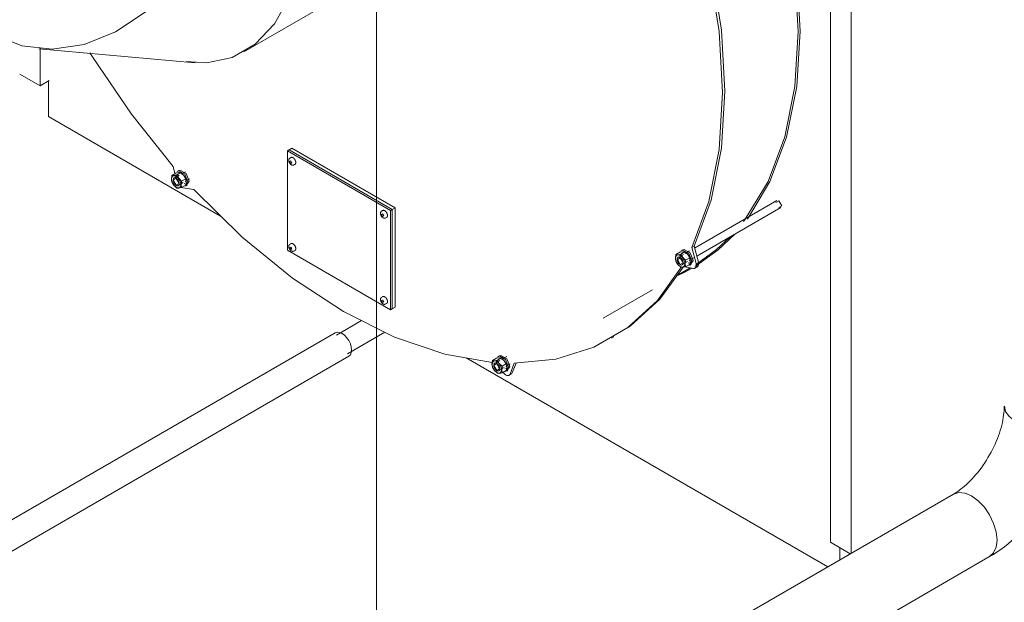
# Model space of a CAD drawing. Header units: metres. Extents: x -54598 to 1827199, y -329446 to -256744.
# Tile 297 of 474: x 198432 to 199646, y -288651 to -287933. Entities that reach past the tile are written whole.
import ezdxf

# ---------------------------------------------------------------- set-up
doc = ezdxf.new("R2010")
doc.units = ezdxf.units.M
for name, color, linetype, lineweight in [('G-ANNO-SYMB', 7, 'Continuous', 9), ('G-IMPT', 8, 'Continuous', 9), ('M-EQPM', 7, 'Continuous', 20), ('M-HVAC-DUCT', 70, 'Continuous', 20), ('P-PIPE', 7, 'Continuous', 20)]:
    doc.layers.add(name, color=color, linetype=linetype, lineweight=lineweight)

# ---------------------------------------------------------------- blocks, each defined once
blk = doc.blocks.new('PREXTHERM RSW 1250 - Гайка 12_dwg-575230-AKS11')
at = {"layer": 'G-IMPT'}
for p, q in [((-25151.7, 6577.4), (-25146.7, 6580.3)), ((-25150.5, 6570), (-25149.4, 6570.6)), ((-25145.7, 6577.9), (-25145.8, 6575.7)), ((-25145.7, 6577.9), (-25140.6, 6580.8)), ((-25134.6, 6573.3), (-25139.6, 6570.4)), ((-25134.6, 6565.2), (-25139.6, 6562.3))]:
    blk.add_line(p, q, dxfattribs=at)
for points in [[(-25151.7, 6569.3, 0), (-25152.2, 6573, 0), (-25151.7, 6577.4, 0)], [(-25146.3, 6576.2, 0), (-25148.8, 6577, 0), (-25150.9, 6576.3, 0), (-25152, 6574.2, 0), (-25152, 6571.2, 0), (-25150.9, 6567.9, 0), (-25148.9, 6564.8, 0), (-25146.3, 6562.7, 0)], [(-25151.7, 6577.4, 0), (-25149.2, 6577.3, 0), (-25145.7, 6577.9, 0)], [(-25146.3, 6565, 0), (-25147.6, 6566.1, 0), (-25148.8, 6567.5, 0), (-25149.6, 6569.2, 0), (-25150.1, 6570.9, 0), (-25150.1, 6572.4, 0), (-25149.6, 6573.6, 0), (-25148.8, 6574.2, 0), (-25147.6, 6574.3, 0), (-25146.3, 6573.9, 0)], [(-25140.6, 6580.8, 0), (-25143.1, 6580.8, 0), (-25146.7, 6580.3, 0)], [(-25146.2, 6577.8, 0), (-25146.1, 6576.6, 0), (-25146.4, 6573.6, 0)], [(-25146.3, 6576.2, 0), (-25143.8, 6574, 0), (-25141.8, 6571, 0), (-25140.6, 6567.6, 0), (-25140.6, 6564.7, 0), (-25141.8, 6562.6, 0), (-25143.8, 6561.9, 0), (-25146.3, 6562.7, 0)], [(-25146.3, 6573.9, 0), (-25145, 6572.8, 0), (-25143.9, 6571.4, 0), (-25143, 6569.7, 0), (-25142.6, 6568, 0), (-25142.6, 6566.5, 0), (-25143, 6565.3, 0), (-25143.9, 6564.7, 0), (-25145, 6564.6, 0), (-25146.3, 6565, 0)], [(-25145.7, 6577.9, 0), (-25143.2, 6573.8, 0), (-25139.6, 6570.4, 0)], [(-25134.6, 6573.3, 0), (-25137, 6577.3, 0), (-25140.6, 6580.8, 0)], [(-25139.6, 6570.4, 0), (-25140.2, 6566, 0), (-25139.6, 6562.3, 0)], [(-25134.6, 6565.2, 0), (-25134, 6569.5, 0), (-25134.6, 6573.3, 0)], [(-25145.7, 6561.8, 0), (-25149.2, 6565.2, 0), (-25151.7, 6569.3, 0)], [(-25139.6, 6562.3, 0), (-25143.2, 6561.7, 0), (-25145.7, 6561.8, 0)]]:
    blk.add_polyline3d(points, dxfattribs=at)
blk = doc.blocks.new('PREXTHERM RSW 1250 - Гайка 12_dwg-V11-AKS11')
at = {"layer": 'G-IMPT'}
for p, q in [((-24756.3, 6349.1), (-24751.2, 6352)), ((-24750.2, 6349.6), (-24745.2, 6352.5)), ((-24755.1, 6341.7), (-24754, 6342.3)), ((-24750.2, 6349.6), (-24750.3, 6347.4)), ((-24739.2, 6345), (-24744.2, 6342.1)), ((-24739.2, 6336.9), (-24744.2, 6334))]:
    blk.add_line(p, q, dxfattribs=at)
for points in [[(-24745.2, 6352.5, 0), (-24747.7, 6352.6, 0), (-24751.2, 6352, 0)], [(-24739.2, 6345, 0), (-24741.6, 6349, 0), (-24745.2, 6352.5, 0)], [(-24756.3, 6341, 0), (-24756.8, 6344.7, 0), (-24756.3, 6349.1, 0)], [(-24750.9, 6347.9, 0), (-24753.4, 6348.7, 0), (-24755.5, 6348, 0), (-24756.6, 6345.9, 0), (-24756.6, 6343, 0), (-24755.5, 6339.6, 0), (-24753.4, 6336.6, 0), (-24750.9, 6334.4, 0)], [(-24756.3, 6349.1, 0), (-24753.8, 6349, 0), (-24750.2, 6349.6, 0)], [(-24750.2, 6333.5, 0), (-24753.8, 6336.9, 0), (-24756.3, 6341, 0)], [(-24750.9, 6336.7, 0), (-24752.2, 6337.8, 0), (-24753.4, 6339.2, 0), (-24754.2, 6340.9, 0), (-24754.7, 6342.6, 0), (-24754.7, 6344.1, 0), (-24754.2, 6345.3, 0), (-24753.4, 6345.9, 0), (-24752.2, 6346.1, 0), (-24750.9, 6345.6, 0)], [(-24750.8, 6349.5, 0), (-24750.7, 6348.3, 0), (-24751, 6345.3, 0)], [(-24750.9, 6347.9, 0), (-24748.4, 6345.8, 0), (-24746.3, 6342.7, 0), (-24745.2, 6339.4, 0), (-24745.2, 6336.4, 0), (-24746.3, 6334.3, 0), (-24748.4, 6333.6, 0), (-24750.9, 6334.4, 0)], [(-24750.9, 6345.6, 0), (-24749.6, 6344.5, 0), (-24748.5, 6343.1, 0), (-24747.6, 6341.4, 0), (-24747.1, 6339.7, 0), (-24747.1, 6338.2, 0), (-24747.6, 6337, 0), (-24748.5, 6336.4, 0), (-24749.6, 6336.3, 0), (-24750.9, 6336.7, 0)], [(-24750.2, 6349.6, 0), (-24747.8, 6345.5, 0), (-24744.2, 6342.1, 0)], [(-24744.2, 6342.1, 0), (-24744.7, 6337.8, 0), (-24744.2, 6334, 0)], [(-24739.2, 6336.9, 0), (-24738.6, 6341.2, 0), (-24739.2, 6345, 0)], [(-24744.2, 6334, 0), (-24747.7, 6333.4, 0), (-24750.2, 6333.5, 0)]]:
    blk.add_polyline3d(points, dxfattribs=at)
blk = doc.blocks.new('PREXTHERM RSW 1250 - Гайка 12_dwg-V12-AKS11')
at = {"layer": 'G-IMPT'}
for p, q in [((-24530.1, 6479.7), (-24525, 6482.6)), ((-24528.9, 6472.3), (-24527.7, 6473)), ((-24524, 6480.2), (-24524.1, 6478)), ((-24524, 6480.2), (-24519, 6483.1)), ((-24512.9, 6475.6), (-24518, 6472.7)), ((-24512.9, 6467.5), (-24518, 6464.6))]:
    blk.add_line(p, q, dxfattribs=at)
for points in [[(-24530.1, 6471.6, 0), (-24530.6, 6475.3, 0), (-24530.1, 6479.7, 0)], [(-24524.7, 6478.5, 0), (-24527.2, 6479.3, 0), (-24529.2, 6478.6, 0), (-24530.4, 6476.6, 0), (-24530.4, 6473.6, 0), (-24529.3, 6470.2, 0), (-24527.2, 6467.2, 0), (-24524.7, 6465, 0)], [(-24530.1, 6479.7, 0), (-24527.6, 6479.6, 0), (-24524, 6480.2, 0)], [(-24524.7, 6467.4, 0), (-24526, 6468.4, 0), (-24527.1, 6469.8, 0), (-24528, 6471.5, 0), (-24528.4, 6473.2, 0), (-24528.4, 6474.7, 0), (-24528, 6475.9, 0), (-24527.1, 6476.6, 0), (-24526, 6476.7, 0), (-24524.7, 6476.2, 0)], [(-24519, 6483.1, 0), (-24521.5, 6483.2, 0), (-24525, 6482.6, 0)], [(-24524.6, 6480.1, 0), (-24524.5, 6478.9, 0), (-24524.8, 6476, 0)], [(-24524.7, 6478.5, 0), (-24522.1, 6476.4, 0), (-24520.1, 6473.3, 0), (-24519, 6470, 0), (-24519, 6467, 0), (-24520.1, 6464.9, 0), (-24522.2, 6464.2, 0), (-24524.7, 6465, 0)], [(-24524.7, 6476.2, 0), (-24523.4, 6475.2, 0), (-24522.2, 6473.7, 0), (-24521.4, 6472.1, 0), (-24520.9, 6470.4, 0), (-24520.9, 6468.8, 0), (-24521.4, 6467.7, 0), (-24522.2, 6467, 0), (-24523.4, 6466.9, 0), (-24524.7, 6467.4, 0)], [(-24524, 6480.2, 0), (-24521.6, 6476.2, 0), (-24518, 6472.7, 0)], [(-24512.9, 6475.6, 0), (-24515.4, 6479.7, 0), (-24519, 6483.1, 0)], [(-24518, 6472.7, 0), (-24518.5, 6468.4, 0), (-24518, 6464.6, 0)], [(-24512.9, 6467.5, 0), (-24512.4, 6471.9, 0), (-24512.9, 6475.6, 0)], [(-24524, 6464.1, 0), (-24527.6, 6467.5, 0), (-24530.1, 6471.6, 0)], [(-24518, 6464.6, 0), (-24521.5, 6464.1, 0), (-24524, 6464.1, 0)]]:
    blk.add_polyline3d(points, dxfattribs=at)
blk = doc.blocks.new('PREXTHERM RSW 1250 - PREXTHERM RSW 1250-733596-AKS11')
at = {"layer": 'M-EQPM'}
for p, q in [((-24339.4, 7289.5), (-24339.4, 6125.2)), ((-24314, 6111.6), (-24314, 7274.2)), ((-25314.1, 6687.9), (-25314.1, 6734.5)), ((-25339, 6702.3), (-25314.1, 6687.9)), ((-25314.1, 6687.9), (-25303.1, 6694.2)), ((-25303.7, 6649.8), (-25303.7, 6693.9)), ((-25303.7, 6649.8), (-25091.5, 6527.3)), ((-25007.1, 6608.8), (-25009.2, 6607.6)), ((-25009.2, 6607.6), (-25009.2, 6485.1)), ((-24881.9, 6534.1), (-25009.2, 6607.6)), ((-25003.5, 6610.8), (-25007.1, 6608.8)), ((-25007.1, 6608.8), (-24879.8, 6535.3)), ((-24879.8, 6535.3), (-25007.1, 6608.8)), ((-25003.5, 6610.8), (-24876.3, 6537.4)), ((-25005.1, 6599.3), (-25006.4, 6598.3)), ((-25150.2, 6588.4), (-25147.8, 6579.6)), ((-25143.1, 6583.4), (-25144.5, 6582.6)), ((-25134.7, 6581.9), (-25140.3, 6578.7)), ((-25001.7, 6590.1), (-25000.2, 6590.7)), ((-25142.5, 6577.5), (-25148.8, 6573.8)), ((-25147.3, 6577.6), (-25147, 6576.4)), ((-25146.8, 6575.6), (-25146.2, 6573.5)), ((-25146.7, 6577.7), (-25146.5, 6575.9)), ((-25144.8, 6574.7), (-25144.9, 6576)), ((-25142.8, 6579.6), (-25143.5, 6579.2)), ((-25135.3, 6570), (-25129.7, 6573.3)), ((-25134.1, 6564.8), (-25130.4, 6570.1)), ((-25143.8, 6565.1), (-25137.5, 6568.8)), ((-25139.6, 6562.3), (-25138.3, 6561.9)), ((-25138.3, 6561.9), (-25124.5, 6559.8)), ((-25136.5, 6567.1), (-25135.8, 6567.5)), ((-25135.5, 6564), (-25131.8, 6569.2)), ((-25134, 6564.4), (-25132.6, 6565.3)), ((-24405.6, 6546.3), (-24506.9, 6487.8)), ((-24892, 6534), (-24893.3, 6533)), ((-24881.9, 6534.1), (-24879.8, 6535.3)), ((-24881.9, 6411.6), (-24881.9, 6534.1)), ((-24879.8, 6535.3), (-24876.3, 6537.4)), ((-24879.8, 6535.3), (-24879.8, 6412.8)), ((-24879.8, 6412.8), (-24879.8, 6535.3)), ((-24876.3, 6537.4), (-24876.3, 6414.9)), ((-24504.2, 6477.8), (-24400.6, 6537.7)), ((-24403.1, 6537.9), (-24399.5, 6540)), ((-24888.5, 6524.7), (-24887, 6525.4)), ((-25009.2, 6485.1), (-24881.9, 6411.6)), ((-25005.1, 6493.2), (-25006.4, 6492.2)), ((-25001.7, 6483.9), (-25000.2, 6484.6)), ((-24521.5, 6485.8), (-24522.9, 6485)), ((-24510.3, 6488.4), (-24507.5, 6490.1)), ((-24505.1, 6468.8), (-24510.3, 6488.4)), ((-24507.5, 6490.1), (-24502.3, 6470.4)), ((-24520.8, 6479.8), (-24527.2, 6476.1)), ((-24525, 6480.1), (-24524.9, 6478.2)), ((-24523.2, 6477), (-24523.3, 6478.3)), ((-24521.1, 6481.9), (-24521.8, 6481.5)), ((-24513.1, 6484.3), (-24518.7, 6481)), ((-24513.7, 6472.3), (-24508.1, 6475.6)), ((-24512.5, 6467.1), (-24508.8, 6472.4)), ((-24529.4, 6453.5), (-24512.2, 6463.4)), ((-24522.2, 6467.4), (-24515.8, 6471.1)), ((-24521.7, 6458.3), (-24512.3, 6463.3)), ((-24519.1, 6464.5), (-24508.3, 6462.7)), ((-24514.8, 6469.4), (-24514.1, 6469.8)), ((-24513.9, 6466.3), (-24510.2, 6471.6)), ((-24512.4, 6466.8), (-24511, 6467.6)), ((-24505.5, 6464.4), (-24506.8, 6464.6)), ((-24506.3, 6463.1), (-24503.5, 6464.7)), ((-24619.6, 6401.4), (-24558.9, 6436.4)), ((-24892, 6427.8), (-24893.3, 6426.9)), ((-24888.5, 6418.6), (-24887, 6419.3)), ((-24881.9, 6411.6), (-24879.8, 6412.8)), ((-24879.8, 6412.8), (-24876.3, 6414.9)), ((-24917.6, 6398.4), (-24948.4, 6380.6)), ((-24934.9, 6357.3), (-24888.8, 6384)), ((-24609.4, 6376.8), (-24606.6, 6378.4)), ((-24788.8, 6352.5), (-24342.7, 6095)), ((-24747.7, 6355.1), (-24749.1, 6354.3)), ((-24747.3, 6351.3), (-24748, 6350.9)), ((-24738.7, 6354), (-24744.9, 6350.4)), ((-24754.4, 6345.7), (-24752.8, 6344.1)), ((-24747, 6349.2), (-24753.4, 6345.5)), ((-24751.3, 6349.4), (-24751.1, 6347.6)), ((-24749.4, 6346.4), (-24749.5, 6347.7)), ((-24748.4, 6336.8), (-24742, 6340.5)), ((-24741, 6338.8), (-24740.3, 6339.2)), ((-24740.1, 6335.7), (-24736.4, 6340.9)), ((-24739.9, 6341.7), (-24734.3, 6345)), ((-24734.6, 6332.5), (-24729.5, 6345.8)), ((-24727.2, 6346.1), (-24731.8, 6334.2)), ((-24743.2, 6334.6), (-24741.4, 6332.8)), ((-24738.6, 6336.1), (-24737.2, 6337)), ((-24735.9, 6331), (-24733, 6332.6)), ((-24339.4, 6125.2), (-24314.9, 6111.1)), ((-24327.9, 6118.5), (-24327.9, 6103.6))]:
    blk.add_line(p, q, dxfattribs=at)
for points in [[(-24379.2, 6754.9, 0), (-24383.3, 6828, 0), (-24395.8, 6904.4, 0), (-24416.3, 6983, 0), (-24417.3, 6986.1, 0)], [(-24376.7, 6755.2, 0), (-24380.9, 6828.4, 0), (-24393.4, 6905, 0), (-24414, 6983.7, 0), (-24415.1, 6987.4, 0)], [(-24510.3, 6488.4, 0), (-24489.4, 6545.2, 0), (-24476.6, 6609.3, 0), (-24472.4, 6679.6, 0), (-24476.6, 6754.9, 0), (-24489.4, 6833.7, 0), (-24510.3, 6914.7, 0)], [(-24507.5, 6916.3, 0), (-24486.5, 6835.4, 0), (-24473.8, 6756.5, 0), (-24469.5, 6681.3, 0), (-24473.8, 6610.9, 0), (-24486.5, 6546.8, 0), (-24507.5, 6490.1, 0)], [(-24446.7, 6520.5, 0), (-24444.5, 6523.3, 0), (-24416.3, 6569.8, 0), (-24395.8, 6624.7, 0), (-24383.3, 6686.8, 0), (-24379.2, 6754.9, 0)], [(-24441.8, 6523.6, 0), (-24414, 6569.7, 0), (-24393.4, 6624.6, 0), (-24380.9, 6686.8, 0), (-24376.7, 6755.2, 0)], [(-25252.9, 6728.6, 0), (-25248.8, 6722.1, 0), (-25201.6, 6652.8, 0), (-25150.2, 6588.4, 0)], [(-25006.4, 6598.3, 0), (-25006.6, 6598.3, 0), (-25006.7, 6598.2, 0), (-25006.8, 6598.1, 0), (-25006.9, 6597.9, 0), (-25007, 6597.8, 0), (-25007, 6597.7, 0), (-25007.1, 6597.6, 0), (-25007.2, 6597.4, 0), (-25007.2, 6597.3, 0), (-25007.3, 6597.2, 0), (-25007.3, 6597, 0), (-25007.4, 6596.9, 0), (-25007.4, 6596.7, 0), (-25007.4, 6596.6, 0), (-25007.4, 6596.4, 0), (-25007.5, 6596.3, 0), (-25007.5, 6596.1, 0), (-25007.5, 6596, 0), (-25007.5, 6595.8, 0), (-25007.5, 6595.7, 0), (-25007.5, 6595.5, 0), (-25007.4, 6595.3, 0), (-25007.4, 6595.2, 0), (-25007.4, 6595, 0), (-25007.4, 6594.8, 0), (-25007.3, 6594.7, 0), (-25007.3, 6594.5, 0), (-25007.2, 6594.4, 0), (-25007.2, 6594.2, 0), (-25007.1, 6594, 0), (-25007.1, 6593.9, 0), (-25007, 6593.7, 0), (-25006.9, 6593.5, 0), (-25006.9, 6593.4, 0), (-25006.8, 6593.2, 0), (-25006.7, 6593, 0), (-25006.6, 6592.9, 0), (-25006.5, 6592.7, 0), (-25006.4, 6592.6, 0), (-25006.3, 6592.4, 0), (-25006.2, 6592.3, 0), (-25006.1, 6592.1, 0), (-25006, 6592, 0), (-25005.9, 6591.9, 0), (-25005.8, 6591.7, 0), (-25005.7, 6591.6, 0), (-25005.6, 6591.5, 0), (-25005.5, 6591.3, 0), (-25005.3, 6591.2, 0), (-25005.2, 6591.1, 0), (-25005.1, 6591, 0), (-25005, 6590.9, 0), (-25004.8, 6590.8, 0), (-25004.7, 6590.7, 0), (-25004.6, 6590.6, 0), (-25004.4, 6590.5, 0), (-25004.3, 6590.4, 0), (-25004.2, 6590.4, 0)], [(-25004.8, 6595.3, 0), (-25006.2, 6594.5, 0), (-25004.8, 6592.2, 0)], [(-25005.1, 6599.3, 0), (-25005, 6599.4, 0), (-25004.9, 6599.4, 0), (-25004.8, 6599.5, 0), (-25004.6, 6599.6, 0), (-25004.5, 6599.6, 0), (-25004.4, 6599.6, 0), (-25004.2, 6599.7, 0), (-25004.1, 6599.7, 0), (-25004, 6599.7, 0), (-25003.8, 6599.7, 0), (-25003.7, 6599.7, 0), (-25003.5, 6599.7, 0), (-25003.4, 6599.6, 0), (-25003.2, 6599.6, 0), (-25003.1, 6599.6, 0), (-25002.9, 6599.5, 0), (-25002.8, 6599.5, 0), (-25002.7, 6599.4, 0), (-25002.5, 6599.3, 0), (-25002.4, 6599.3, 0), (-25002.2, 6599.2, 0), (-25002.2, 6599.2, 0)], [(-25004.8, 6592.2, 0), (-25003.5, 6593, 0), (-25004.8, 6595.3, 0)], [(-25000.2, 6590.7, 0), (-25000, 6590.8, 0), (-24999.9, 6590.9, 0), (-24999.8, 6590.9, 0), (-24999.7, 6591, 0), (-24999.6, 6591.1, 0), (-24999.5, 6591.2, 0), (-24999.4, 6591.3, 0), (-24999.3, 6591.4, 0), (-24999.3, 6591.6, 0), (-24999.2, 6591.7, 0), (-24999.1, 6591.8, 0), (-24999.1, 6591.9, 0), (-24999, 6592.1, 0), (-24999, 6592.2, 0), (-24998.9, 6592.4, 0), (-24998.9, 6592.5, 0), (-24998.9, 6592.7, 0), (-24998.8, 6592.8, 0), (-24998.8, 6593, 0), (-24998.8, 6593.1, 0), (-24998.8, 6593.3, 0), (-24998.8, 6593.4, 0), (-24998.8, 6593.6, 0), (-24998.8, 6593.8, 0), (-24998.9, 6593.9, 0), (-24998.9, 6594.1, 0), (-24998.9, 6594.3, 0), (-24998.9, 6594.5, 0), (-24999, 6594.6, 0), (-24999, 6594.8, 0), (-24999.1, 6595, 0), (-24999.1, 6595.2, 0), (-24999.2, 6595.3, 0), (-24999.3, 6595.5, 0), (-24999.3, 6595.7, 0), (-24999.4, 6595.9, 0), (-24999.5, 6596, 0), (-24999.6, 6596.2, 0), (-24999.6, 6596.4, 0), (-24999.7, 6596.5, 0), (-24999.8, 6596.7, 0), (-24999.9, 6596.9, 0), (-25000, 6597, 0), (-25000.1, 6597.2, 0), (-25000.2, 6597.3, 0), (-25000.4, 6597.5, 0), (-25000.5, 6597.6, 0), (-25000.6, 6597.8, 0), (-25000.7, 6597.9, 0), (-25000.8, 6598.1, 0), (-25001, 6598.2, 0), (-25001.1, 6598.3, 0), (-25001.2, 6598.4, 0), (-25001.3, 6598.6, 0), (-25001.5, 6598.7, 0), (-25001.6, 6598.8, 0), (-25001.7, 6598.9, 0), (-25001.9, 6599, 0), (-25002, 6599.1, 0), (-25002.2, 6599.2, 0), (-25002.2, 6599.2, 0)], [(-25131.8, 6569.2, 0), (-25135.5, 6578.8, 0), (-25143, 6583.1, 0), (-25145.7, 6581.6, 0)], [(-25130.4, 6570.1, 0), (-25134.1, 6579.6, 0), (-25141.6, 6583.9, 0), (-25142.8, 6583.5, 0)], [(-25001.7, 6590.1, 0), (-25001.8, 6590, 0), (-25001.9, 6590, 0), (-25002.1, 6589.9, 0), (-25002.2, 6589.9, 0), (-25002.4, 6589.9, 0), (-25002.5, 6589.9, 0), (-25002.7, 6589.9, 0), (-25002.8, 6589.9, 0), (-25002.9, 6589.9, 0), (-25003.1, 6589.9, 0), (-25003.2, 6589.9, 0), (-25003.4, 6590, 0), (-25003.5, 6590, 0), (-25003.7, 6590.1, 0), (-25003.8, 6590.1, 0), (-25003.9, 6590.2, 0), (-25004.1, 6590.3, 0), (-25004.2, 6590.3, 0), (-25004.2, 6590.4, 0)], [(-25142.8, 6567.4, 0), (-25146.3, 6573.5, 0), (-25149.9, 6571.5, 0)], [(-25149.9, 6571.5, 0), (-25146.3, 6565.4, 0), (-25142.8, 6567.4, 0)], [(-25124.5, 6559.8, 0), (-25064.9, 6501.2, 0), (-25003, 6450.8, 0), (-24940, 6409.5, 0), (-24877, 6378.1, 0), (-24815.1, 6357.1, 0), (-24756.5, 6346.9, 0)], [(-24399.5, 6540, 0), (-24403.1, 6546.1, 0), (-24406.6, 6544, 0)], [(-24892, 6534, 0), (-24891.9, 6534.1, 0), (-24891.7, 6534.1, 0), (-24891.6, 6534.2, 0), (-24891.5, 6534.2, 0), (-24891.4, 6534.3, 0), (-24891.2, 6534.3, 0), (-24891.1, 6534.3, 0), (-24891, 6534.4, 0), (-24890.8, 6534.4, 0), (-24890.7, 6534.4, 0), (-24890.5, 6534.4, 0), (-24890.4, 6534.3, 0), (-24890.2, 6534.3, 0), (-24890.1, 6534.3, 0), (-24890, 6534.2, 0), (-24889.8, 6534.2, 0), (-24889.7, 6534.2, 0), (-24889.5, 6534.1, 0), (-24889.4, 6534, 0), (-24889.2, 6534, 0), (-24889.1, 6533.9, 0), (-24889.1, 6533.9, 0)], [(-24887, 6525.4, 0), (-24886.9, 6525.5, 0), (-24886.8, 6525.5, 0), (-24886.7, 6525.6, 0), (-24886.6, 6525.7, 0), (-24886.5, 6525.8, 0), (-24886.4, 6525.9, 0), (-24886.3, 6526, 0), (-24886.2, 6526.1, 0), (-24886.1, 6526.2, 0), (-24886, 6526.4, 0), (-24886, 6526.5, 0), (-24885.9, 6526.6, 0), (-24885.9, 6526.7, 0), (-24885.8, 6526.9, 0), (-24885.8, 6527, 0), (-24885.8, 6527.2, 0), (-24885.7, 6527.3, 0), (-24885.7, 6527.5, 0), (-24885.7, 6527.6, 0), (-24885.7, 6527.8, 0), (-24885.7, 6528, 0), (-24885.7, 6528.1, 0), (-24885.7, 6528.3, 0), (-24885.7, 6528.5, 0), (-24885.7, 6528.6, 0), (-24885.7, 6528.8, 0), (-24885.8, 6529, 0), (-24885.8, 6529.1, 0), (-24885.9, 6529.3, 0), (-24885.9, 6529.5, 0), (-24885.9, 6529.7, 0), (-24886, 6529.8, 0), (-24886.1, 6530, 0), (-24886.1, 6530.2, 0), (-24886.2, 6530.4, 0), (-24886.3, 6530.5, 0), (-24886.3, 6530.7, 0), (-24886.4, 6530.9, 0), (-24886.5, 6531, 0), (-24886.6, 6531.2, 0), (-24886.7, 6531.4, 0), (-24886.8, 6531.5, 0), (-24886.9, 6531.7, 0), (-24887, 6531.9, 0), (-24887.1, 6532, 0), (-24887.2, 6532.2, 0), (-24887.3, 6532.3, 0), (-24887.5, 6532.5, 0), (-24887.6, 6532.6, 0), (-24887.7, 6532.7, 0), (-24887.8, 6532.9, 0), (-24887.9, 6533, 0), (-24888.1, 6533.1, 0), (-24888.2, 6533.2, 0), (-24888.3, 6533.3, 0), (-24888.5, 6533.5, 0), (-24888.6, 6533.6, 0), (-24888.8, 6533.7, 0), (-24888.9, 6533.8, 0), (-24889, 6533.8, 0), (-24889.1, 6533.9, 0)], [(-24893.3, 6533, 0), (-24893.4, 6532.9, 0), (-24893.5, 6532.8, 0), (-24893.6, 6532.7, 0), (-24893.7, 6532.6, 0), (-24893.8, 6532.5, 0), (-24893.9, 6532.4, 0), (-24894, 6532.3, 0), (-24894, 6532.1, 0), (-24894.1, 6532, 0), (-24894.1, 6531.9, 0), (-24894.2, 6531.7, 0), (-24894.2, 6531.6, 0), (-24894.3, 6531.4, 0), (-24894.3, 6531.3, 0), (-24894.3, 6531.1, 0), (-24894.3, 6531, 0), (-24894.3, 6530.8, 0), (-24894.3, 6530.7, 0), (-24894.3, 6530.5, 0), (-24894.3, 6530.3, 0), (-24894.3, 6530.2, 0), (-24894.3, 6530, 0), (-24894.3, 6529.9, 0), (-24894.3, 6529.7, 0), (-24894.2, 6529.5, 0), (-24894.2, 6529.4, 0), (-24894.1, 6529.2, 0), (-24894.1, 6529, 0), (-24894, 6528.9, 0), (-24894, 6528.7, 0), (-24893.9, 6528.5, 0), (-24893.9, 6528.4, 0), (-24893.8, 6528.2, 0), (-24893.7, 6528, 0), (-24893.6, 6527.9, 0), (-24893.6, 6527.7, 0), (-24893.5, 6527.6, 0), (-24893.4, 6527.4, 0), (-24893.3, 6527.3, 0), (-24893.2, 6527.1, 0), (-24893.1, 6527, 0), (-24893, 6526.8, 0), (-24892.9, 6526.7, 0), (-24892.8, 6526.5, 0), (-24892.7, 6526.4, 0), (-24892.6, 6526.3, 0), (-24892.4, 6526.1, 0), (-24892.3, 6526, 0), (-24892.2, 6525.9, 0), (-24892.1, 6525.8, 0), (-24892, 6525.7, 0), (-24891.8, 6525.5, 0), (-24891.7, 6525.4, 0), (-24891.6, 6525.3, 0), (-24891.4, 6525.3, 0), (-24891.3, 6525.2, 0), (-24891.2, 6525.1, 0), (-24891.1, 6525, 0)], [(-24891.7, 6530, 0), (-24893, 6529.2, 0), (-24891.7, 6526.9, 0)], [(-24891.7, 6526.9, 0), (-24890.4, 6527.7, 0), (-24891.7, 6530, 0)], [(-24888.5, 6524.7, 0), (-24888.7, 6524.7, 0), (-24888.8, 6524.6, 0), (-24888.9, 6524.6, 0), (-24889.1, 6524.6, 0), (-24889.2, 6524.6, 0), (-24889.4, 6524.6, 0), (-24889.5, 6524.6, 0), (-24889.7, 6524.6, 0), (-24889.8, 6524.6, 0), (-24890, 6524.6, 0), (-24890.1, 6524.6, 0), (-24890.2, 6524.7, 0), (-24890.4, 6524.7, 0), (-24890.5, 6524.8, 0), (-24890.7, 6524.8, 0), (-24890.8, 6524.9, 0), (-24891, 6525, 0), (-24891.1, 6525, 0), (-24891.1, 6525, 0)], [(-24505.8, 6465.5, 0), (-24477.7, 6485.5, 0), (-24457.4, 6504.9, 0)], [(-24504.7, 6467.8, 0), (-24479.9, 6485.9, 0), (-24463, 6501.6, 0)], [(-25006.4, 6492.2, 0), (-25006.6, 6492.1, 0), (-25006.7, 6492, 0), (-25006.8, 6491.9, 0), (-25006.9, 6491.8, 0), (-25007, 6491.7, 0), (-25007, 6491.6, 0), (-25007.1, 6491.4, 0), (-25007.2, 6491.3, 0), (-25007.2, 6491.2, 0), (-25007.3, 6491, 0), (-25007.3, 6490.9, 0), (-25007.4, 6490.7, 0), (-25007.4, 6490.6, 0), (-25007.4, 6490.5, 0), (-25007.4, 6490.3, 0), (-25007.5, 6490.1, 0), (-25007.5, 6490, 0), (-25007.5, 6489.8, 0), (-25007.5, 6489.7, 0), (-25007.5, 6489.5, 0), (-25007.5, 6489.4, 0), (-25007.4, 6489.2, 0), (-25007.4, 6489, 0), (-25007.4, 6488.9, 0), (-25007.4, 6488.7, 0), (-25007.3, 6488.5, 0), (-25007.3, 6488.4, 0), (-25007.2, 6488.2, 0), (-25007.2, 6488, 0), (-25007.1, 6487.9, 0), (-25007.1, 6487.7, 0), (-25007, 6487.5, 0), (-25006.9, 6487.4, 0), (-25006.9, 6487.2, 0), (-25006.8, 6487.1, 0), (-25006.7, 6486.9, 0), (-25006.6, 6486.7, 0), (-25006.5, 6486.6, 0), (-25006.4, 6486.4, 0), (-25006.3, 6486.3, 0), (-25006.2, 6486.1, 0), (-25006.1, 6486, 0), (-25006, 6485.9, 0), (-25005.9, 6485.7, 0), (-25005.8, 6485.6, 0), (-25005.7, 6485.4, 0), (-25005.6, 6485.3, 0), (-25005.5, 6485.2, 0), (-25005.3, 6485.1, 0), (-25005.2, 6484.9, 0), (-25005.1, 6484.8, 0), (-25005, 6484.7, 0), (-25004.8, 6484.6, 0), (-25004.7, 6484.5, 0), (-25004.6, 6484.4, 0), (-25004.4, 6484.3, 0), (-25004.3, 6484.3, 0), (-25004.2, 6484.2, 0)], [(-25004.8, 6489.1, 0), (-25006.2, 6488.4, 0), (-25004.8, 6486.1, 0)], [(-25005.1, 6493.2, 0), (-25005, 6493.2, 0), (-25004.9, 6493.3, 0), (-25004.8, 6493.4, 0), (-25004.6, 6493.4, 0), (-25004.5, 6493.5, 0), (-25004.4, 6493.5, 0), (-25004.2, 6493.5, 0), (-25004.1, 6493.5, 0), (-25004, 6493.5, 0), (-25003.8, 6493.5, 0), (-25003.7, 6493.5, 0), (-25003.5, 6493.5, 0), (-25003.4, 6493.5, 0), (-25003.2, 6493.5, 0), (-25003.1, 6493.4, 0), (-25002.9, 6493.4, 0), (-25002.8, 6493.3, 0), (-25002.7, 6493.3, 0), (-25002.5, 6493.2, 0), (-25002.4, 6493.1, 0), (-25002.2, 6493.1, 0), (-25002.2, 6493, 0)], [(-25004.8, 6486.1, 0), (-25003.5, 6486.8, 0), (-25004.8, 6489.1, 0)], [(-25000.2, 6484.6, 0), (-25000, 6484.6, 0), (-24999.9, 6484.7, 0), (-24999.8, 6484.8, 0), (-24999.7, 6484.9, 0), (-24999.6, 6485, 0), (-24999.5, 6485.1, 0), (-24999.4, 6485.2, 0), (-24999.3, 6485.3, 0), (-24999.3, 6485.4, 0), (-24999.2, 6485.5, 0), (-24999.1, 6485.7, 0), (-24999.1, 6485.8, 0), (-24999, 6485.9, 0), (-24999, 6486.1, 0), (-24998.9, 6486.2, 0), (-24998.9, 6486.4, 0), (-24998.9, 6486.5, 0), (-24998.8, 6486.7, 0), (-24998.8, 6486.8, 0), (-24998.8, 6487, 0), (-24998.8, 6487.1, 0), (-24998.8, 6487.3, 0), (-24998.8, 6487.5, 0), (-24998.8, 6487.6, 0), (-24998.9, 6487.8, 0), (-24998.9, 6488, 0), (-24998.9, 6488.1, 0), (-24998.9, 6488.3, 0), (-24999, 6488.5, 0), (-24999, 6488.7, 0), (-24999.1, 6488.8, 0), (-24999.1, 6489, 0), (-24999.2, 6489.2, 0), (-24999.3, 6489.4, 0), (-24999.3, 6489.5, 0), (-24999.4, 6489.7, 0), (-24999.5, 6489.9, 0), (-24999.6, 6490.1, 0), (-24999.6, 6490.2, 0), (-24999.7, 6490.4, 0), (-24999.8, 6490.6, 0), (-24999.9, 6490.7, 0), (-25000, 6490.9, 0), (-25000.1, 6491, 0), (-25000.2, 6491.2, 0), (-25000.4, 6491.3, 0), (-25000.5, 6491.5, 0), (-25000.6, 6491.6, 0), (-25000.7, 6491.8, 0), (-25000.8, 6491.9, 0), (-25001, 6492, 0), (-25001.1, 6492.2, 0), (-25001.2, 6492.3, 0), (-25001.3, 6492.4, 0), (-25001.5, 6492.5, 0), (-25001.6, 6492.6, 0), (-25001.7, 6492.7, 0), (-25001.9, 6492.8, 0), (-25002, 6492.9, 0), (-25002.2, 6493, 0), (-25002.2, 6493, 0)], [(-24510.2, 6471.6, 0), (-24513.9, 6481.1, 0), (-24521.3, 6485.4, 0), (-24524, 6483.9, 0)], [(-24508.8, 6472.4, 0), (-24512.5, 6482, 0), (-24519.9, 6486.2, 0), (-24521.2, 6485.8, 0)], [(-25001.7, 6483.9, 0), (-25001.8, 6483.9, 0), (-25001.9, 6483.8, 0), (-25002.1, 6483.8, 0), (-25002.2, 6483.8, 0), (-25002.4, 6483.7, 0), (-25002.5, 6483.7, 0), (-25002.7, 6483.7, 0), (-25002.8, 6483.7, 0), (-25002.9, 6483.8, 0), (-25003.1, 6483.8, 0), (-25003.2, 6483.8, 0), (-25003.4, 6483.8, 0), (-25003.5, 6483.9, 0), (-25003.7, 6483.9, 0), (-25003.8, 6484, 0), (-25003.9, 6484.1, 0), (-25004.1, 6484.1, 0), (-25004.2, 6484.2, 0), (-25004.2, 6484.2, 0)], [(-24521.2, 6469.7, 0), (-24524.7, 6475.9, 0), (-24528.2, 6473.8, 0)], [(-24528.2, 6473.8, 0), (-24524.7, 6467.7, 0), (-24521.2, 6469.7, 0)], [(-24729.5, 6345.8, 0), (-24678.2, 6351, 0), (-24631.2, 6365.8, 0), (-24589.2, 6390, 0), (-24552.8, 6423.3, 0), (-24523, 6464.5, 0)], [(-24521.2, 6464.3, 0), (-24550, 6424.9, 0), (-24586.4, 6391.6, 0), (-24628.3, 6367.4, 0)], [(-24510, 6463, 0), (-24522.6, 6456.3, 0), (-24529.6, 6453.2, 0)], [(-24526.9, 6454.4, 0), (-24519.6, 6457.9, 0), (-24510, 6463, 0)], [(-24508.3, 6462.7, 0), (-24507, 6462.8, 0), (-24506, 6463.3, 0), (-24505.3, 6464.2, 0), (-24504.9, 6465.5, 0), (-24504.8, 6467.1, 0), (-24505.1, 6468.8, 0)], [(-24502.3, 6470.4, 0), (-24502, 6468.7, 0), (-24502, 6467.1, 0), (-24502.4, 6465.8, 0), (-24503.2, 6464.9, 0), (-24504.2, 6464.4, 0), (-24505.5, 6464.4, 0)], [(-24893.3, 6426.9, 0), (-24893.4, 6426.8, 0), (-24893.5, 6426.7, 0), (-24893.6, 6426.6, 0), (-24893.7, 6426.5, 0), (-24893.8, 6426.4, 0), (-24893.9, 6426.2, 0), (-24894, 6426.1, 0), (-24894, 6426, 0), (-24894.1, 6425.9, 0), (-24894.1, 6425.7, 0), (-24894.2, 6425.6, 0), (-24894.2, 6425.4, 0), (-24894.3, 6425.3, 0), (-24894.3, 6425.1, 0), (-24894.3, 6425, 0), (-24894.3, 6424.8, 0), (-24894.3, 6424.7, 0), (-24894.3, 6424.5, 0), (-24894.3, 6424.4, 0), (-24894.3, 6424.2, 0), (-24894.3, 6424, 0), (-24894.3, 6423.9, 0), (-24894.3, 6423.7, 0), (-24894.3, 6423.5, 0), (-24894.2, 6423.4, 0), (-24894.2, 6423.2, 0), (-24894.1, 6423.1, 0), (-24894.1, 6422.9, 0), (-24894, 6422.7, 0), (-24894, 6422.6, 0), (-24893.9, 6422.4, 0), (-24893.9, 6422.2, 0), (-24893.8, 6422.1, 0), (-24893.7, 6421.9, 0), (-24893.6, 6421.7, 0), (-24893.6, 6421.6, 0), (-24893.5, 6421.4, 0), (-24893.4, 6421.3, 0), (-24893.3, 6421.1, 0), (-24893.2, 6421, 0), (-24893.1, 6420.8, 0), (-24893, 6420.7, 0), (-24892.9, 6420.5, 0), (-24892.8, 6420.4, 0), (-24892.7, 6420.3, 0), (-24892.6, 6420.1, 0), (-24892.4, 6420, 0), (-24892.3, 6419.9, 0), (-24892.2, 6419.7, 0), (-24892.1, 6419.6, 0), (-24892, 6419.5, 0), (-24891.8, 6419.4, 0), (-24891.7, 6419.3, 0), (-24891.6, 6419.2, 0), (-24891.4, 6419.1, 0), (-24891.3, 6419, 0), (-24891.2, 6418.9, 0), (-24891.1, 6418.9, 0)], [(-24891.7, 6423.8, 0), (-24893, 6423.1, 0), (-24891.7, 6420.7, 0)], [(-24892, 6427.8, 0), (-24891.9, 6427.9, 0), (-24891.7, 6428, 0), (-24891.6, 6428, 0), (-24891.5, 6428.1, 0), (-24891.4, 6428.1, 0), (-24891.2, 6428.2, 0), (-24891.1, 6428.2, 0), (-24891, 6428.2, 0), (-24890.8, 6428.2, 0), (-24890.7, 6428.2, 0), (-24890.5, 6428.2, 0), (-24890.4, 6428.2, 0), (-24890.2, 6428.2, 0), (-24890.1, 6428.1, 0), (-24890, 6428.1, 0), (-24889.8, 6428.1, 0), (-24889.7, 6428, 0), (-24889.5, 6427.9, 0), (-24889.4, 6427.9, 0), (-24889.2, 6427.8, 0), (-24889.1, 6427.7, 0), (-24889.1, 6427.7, 0)], [(-24891.7, 6420.7, 0), (-24890.4, 6421.5, 0), (-24891.7, 6423.8, 0)], [(-24887, 6419.3, 0), (-24886.9, 6419.3, 0), (-24886.8, 6419.4, 0), (-24886.7, 6419.5, 0), (-24886.6, 6419.6, 0), (-24886.5, 6419.7, 0), (-24886.4, 6419.8, 0), (-24886.3, 6419.9, 0), (-24886.2, 6420, 0), (-24886.1, 6420.1, 0), (-24886, 6420.2, 0), (-24886, 6420.3, 0), (-24885.9, 6420.5, 0), (-24885.9, 6420.6, 0), (-24885.8, 6420.7, 0), (-24885.8, 6420.9, 0), (-24885.8, 6421, 0), (-24885.7, 6421.2, 0), (-24885.7, 6421.3, 0), (-24885.7, 6421.5, 0), (-24885.7, 6421.7, 0), (-24885.7, 6421.8, 0), (-24885.7, 6422, 0), (-24885.7, 6422.1, 0), (-24885.7, 6422.3, 0), (-24885.7, 6422.5, 0), (-24885.7, 6422.7, 0), (-24885.8, 6422.8, 0), (-24885.8, 6423, 0), (-24885.9, 6423.2, 0), (-24885.9, 6423.3, 0), (-24885.9, 6423.5, 0), (-24886, 6423.7, 0), (-24886.1, 6423.9, 0), (-24886.1, 6424, 0), (-24886.2, 6424.2, 0), (-24886.3, 6424.4, 0), (-24886.3, 6424.6, 0), (-24886.4, 6424.7, 0), (-24886.5, 6424.9, 0), (-24886.6, 6425.1, 0), (-24886.7, 6425.2, 0), (-24886.8, 6425.4, 0), (-24886.9, 6425.6, 0), (-24887, 6425.7, 0), (-24887.1, 6425.9, 0), (-24887.2, 6426, 0), (-24887.3, 6426.2, 0), (-24887.5, 6426.3, 0), (-24887.6, 6426.5, 0), (-24887.7, 6426.6, 0), (-24887.8, 6426.7, 0), (-24887.9, 6426.8, 0), (-24888.1, 6427, 0), (-24888.2, 6427.1, 0), (-24888.3, 6427.2, 0), (-24888.5, 6427.3, 0), (-24888.6, 6427.4, 0), (-24888.8, 6427.5, 0), (-24888.9, 6427.6, 0), (-24889, 6427.7, 0), (-24889.1, 6427.7, 0)], [(-24888.5, 6418.6, 0), (-24888.7, 6418.5, 0), (-24888.8, 6418.5, 0), (-24888.9, 6418.5, 0), (-24889.1, 6418.4, 0), (-24889.2, 6418.4, 0), (-24889.4, 6418.4, 0), (-24889.5, 6418.4, 0), (-24889.7, 6418.4, 0), (-24889.8, 6418.4, 0), (-24890, 6418.5, 0), (-24890.1, 6418.5, 0), (-24890.2, 6418.5, 0), (-24890.4, 6418.6, 0), (-24890.5, 6418.6, 0), (-24890.7, 6418.7, 0), (-24890.8, 6418.7, 0), (-24891, 6418.8, 0), (-24891.1, 6418.9, 0), (-24891.1, 6418.9, 0)], [(-24736.4, 6340.9, 0), (-24740.1, 6350.5, 0), (-24747.5, 6354.8, 0), (-24750.2, 6353.3, 0)], [(-24735, 6341.8, 0), (-24738.7, 6351.3, 0), (-24746.1, 6355.6, 0), (-24747.4, 6355.2, 0)], [(-24747.4, 6339.1, 0), (-24750.9, 6345.2, 0), (-24754.4, 6343.2, 0)], [(-24754.4, 6343.2, 0), (-24750.9, 6337.1, 0), (-24747.4, 6339.1, 0)], [(-24738.7, 6336.5, 0), (-24738.7, 6336.5, 0), (-24735, 6341.8, 0)], [(-24741.4, 6332.8, 0), (-24740.1, 6331.7, 0), (-24738.7, 6330.9, 0), (-24737.4, 6330.6, 0), (-24736.2, 6330.8, 0), (-24735.3, 6331.5, 0), (-24734.6, 6332.5, 0)], [(-24732.4, 6333.1, 0), (-24733.4, 6332.5, 0), (-24734.5, 6332.3, 0)]]:
    blk.add_polyline3d(points, dxfattribs=at)
for name in ['PREXTHERM RSW 1250 - Гайка 12_dwg-575230-AKS11', 'PREXTHERM RSW 1250 - Гайка 12_dwg-V12-AKS11', 'PREXTHERM RSW 1250 - Гайка 12_dwg-V11-AKS11']:
    blk.add_blockref(name, (0, 0))
blk = doc.blocks.new('ADSK_СтальСварка_Отвод_ГОСТ17375-2001 - Исполнение 2-V22-AKS11')
at = {"layer": 'P-PIPE', "color": 22}
for points in [[(-24187.6, 6184.6, 0), (-24185.5, 6185.9, 0), (-24183.3, 6187.3, 0), (-24181.1, 6188.8, 0), (-24178.8, 6190.5, 0), (-24176.5, 6192.3, 0), (-24174.1, 6194.3, 0), (-24171.8, 6196.3, 0), (-24169.4, 6198.6, 0), (-24167.1, 6200.9, 0), (-24164.7, 6203.3, 0), (-24162.4, 6205.9, 0), (-24160, 6208.6, 0), (-24157.8, 6211.3, 0), (-24155.5, 6214.2, 0), (-24153.3, 6217.1, 0), (-24151.2, 6220.1, 0), (-24149.1, 6223.2, 0), (-24147, 6226.4, 0), (-24145.1, 6229.6, 0), (-24143.2, 6232.9, 0), (-24141.3, 6236.2, 0), (-24139.6, 6239.5, 0), (-24137.9, 6242.8, 0), (-24136.4, 6246.2, 0), (-24134.9, 6249.6, 0), (-24133.5, 6253, 0), (-24132.3, 6256.3, 0), (-24131.1, 6259.7, 0), (-24130, 6263, 0), (-24129, 6266.3, 0), (-24128.2, 6269.5, 0), (-24127.4, 6272.7, 0), (-24126.8, 6275.8, 0), (-24126.2, 6278.8, 0), (-24125.8, 6281.7, 0), (-24125.4, 6284.6, 0), (-24125.2, 6287.3, 0), (-24125, 6289.9, 0), (-24125, 6292.4, 0), (-24124.9, 6293, 0)], [(-24143.1, 6107.5, 0), (-24138.4, 6110.3, 0), (-24133.8, 6113.3, 0), (-24129.2, 6116.5, 0), (-24124.8, 6119.8, 0), (-24120.4, 6123.2, 0), (-24116.1, 6126.8, 0), (-24111.9, 6130.5, 0), (-24107.8, 6134.4, 0), (-24103.8, 6138.3, 0), (-24099.8, 6142.4, 0), (-24096, 6146.6, 0), (-24092.2, 6151, 0), (-24088.5, 6155.4, 0), (-24084.9, 6159.9, 0), (-24081.5, 6164.6, 0), (-24078.1, 6169.3, 0), (-24074.8, 6174.1, 0), (-24071.7, 6179, 0), (-24068.6, 6184, 0), (-24065.7, 6189, 0), (-24062.9, 6194.1, 0), (-24060.2, 6199.3, 0), (-24057.6, 6204.5, 0), (-24055.2, 6209.8, 0), (-24052.9, 6215.1, 0), (-24050.7, 6220.4, 0), (-24048.7, 6225.8, 0), (-24046.8, 6231.2, 0), (-24045, 6236.7, 0), (-24043.4, 6242.1, 0), (-24041.9, 6247.6, 0), (-24040.6, 6253.1, 0), (-24039.4, 6258.6, 0), (-24038.4, 6264.1, 0), (-24037.6, 6269.6, 0), (-24036.9, 6275.1, 0), (-24036.4, 6280.6, 0), (-24036.1, 6286.1, 0), (-24036, 6291.6, 0), (-24035.9, 6293, 0)], [(-24124.9, 6293, 0), (-24123.4, 6286.4, 0), (-24119, 6280.2, 0), (-24111.9, 6274.9, 0)], [(-24111.9, 6274.9, 0), (-24102.7, 6270.8, 0), (-24092, 6268.2, 0), (-24080.4, 6267.3, 0), (-24068.9, 6268.2, 0), (-24058.2, 6270.8, 0), (-24049, 6274.9, 0), (-24041.9, 6280.2, 0), (-24037.5, 6286.4, 0), (-24035.9, 6293, 0)], [(-24165.3, 6182.4, 0), (-24173.4, 6185.9, 0), (-24181, 6186.6, 0), (-24187.6, 6184.6, 0)], [(-24143.1, 6107.5, 0), (-24138.1, 6112.2, 0), (-24134.9, 6119.1, 0), (-24133.8, 6127.9, 0), (-24134.9, 6137.9, 0), (-24138.1, 6148.5, 0), (-24143.1, 6158.9, 0), (-24149.6, 6168.5, 0), (-24157.2, 6176.5, 0), (-24165.3, 6182.4, 0)]]:
    blk.add_polyline3d(points, dxfattribs=at)
blk = doc.blocks.new('ADSK_Отвод_Круглый - Стандарт-695164-AKS11')
at = {"layer": 'M-HVAC-DUCT', "color": 171}
for p, q in [((-25542.9, 7125.2), (-25542.9, 7006.8)), ((-25142.9, 7068.7), (-25142.9, 7125.2)), ((-25121.3, 7070.2), (-25144.2, 7102.8)), ((-25524.4, 6948), (-25413, 6789.6)), ((-25062.7, 6729.5), (-24960.1, 6788.7)), ((-25315.8, 6733.4), (-25122.9, 6716.2))]:
    blk.add_line(p, q, dxfattribs=at)
for points in [[(-25144.5, 7141.7, 0), (-25121.5, 7144.5, 0), (-25091.6, 7139.3, 0), (-25060.1, 7125.2, 0)], [(-25541.7, 7138.2, 0), (-25541.7, 7112.3, 0), (-25531.7, 7087.1, 0), (-25512.3, 7063.8, 0), (-25484.4, 7043.6, 0)], [(-25201.5, 7043.6, 0), (-25173.6, 7063.8, 0), (-25154.2, 7087.1, 0), (-25144.2, 7112.3, 0), (-25144.2, 7138.2, 0)], [(-25144.2, 7119.6, 0), (-25130.4, 7116.9, 0), (-25098, 7103.4, 0)], [(-25060.1, 7125.2, 0), (-25028.6, 7103, 0), (-24998.7, 7073.6, 0), (-24971.9, 7038.7, 0), (-24949.5, 6999.9, 0), (-24932.7, 6959.2, 0), (-24922.2, 6918.7, 0), (-24918.7, 6880.3, 0)], [(-25098, 7103.4, 0), (-25067.5, 7080.5, 0), (-25040.4, 7049.6, 0), (-25018.1, 7012, 0), (-25001.7, 6969.8, 0), (-24992, 6925, 0), (-24989.6, 6879.8, 0), (-24994.5, 6836.5, 0)], [(-25144.2, 7084.9, 0), (-25144.2, 7052.1, 0), (-25154.2, 7018.6, 0), (-25173.6, 6986, 0), (-25201.5, 6956.1, 0)], [(-25129.1, 7080.3, 0), (-25112.5, 7056, 0), (-25098, 7019.2, 0), (-25092, 6977.9, 0), (-25094.8, 6934.1, 0), (-25106.2, 6890.2, 0), (-25125.7, 6848.2, 0)], [(-25484.4, 7043.6, 0), (-25449.4, 7027.5, 0), (-25409, 7016.2, 0), (-25365.3, 7010.5, 0), (-25320.6, 7010.5, 0), (-25276.9, 7016.2, 0), (-25236.5, 7027.5, 0), (-25201.5, 7043.6, 0)], [(-25484.4, 6912.3, 0), (-25512.3, 6933.6, 0), (-25531.7, 6960.2, 0), (-25541.7, 6990.6, 0), (-25541.7, 7023.4, 0)], [(-25201.5, 6956.1, 0), (-25236.5, 6930.2, 0), (-25276.9, 6909.7, 0), (-25320.6, 6895.7, 0), (-25365.3, 6888.8, 0), (-25409, 6889.3, 0), (-25449.4, 6897.3, 0), (-25484.4, 6912.3, 0)], [(-24918.7, 6880.3, 0), (-24922.2, 6846, 0), (-24932.7, 6817.5, 0), (-24949.5, 6796.3, 0), (-24971.9, 6783.4, 0)], [(-25125.7, 6848.2, 0), (-25152.3, 6810.4, 0), (-25184.7, 6778.5, 0), (-25221.1, 6754.3, 0), (-25259.9, 6738.8, 0), (-25299.1, 6732.9, 0), (-25336.6, 6736.9, 0), (-25370.7, 6750.6, 0)], [(-24994.5, 6836.5, 0), (-25006.4, 6797.4, 0), (-25024.9, 6764.3, 0), (-25048.9, 6738.9, 0), (-25077.3, 6722.5, 0), (-25108.7, 6715.9, 0), (-25133.9, 6717.8, 0)], [(-25370.7, 6750.6, 0), (-25399.6, 6773.2, 0), (-25421.8, 6803.8, 0)]]:
    blk.add_polyline3d(points, dxfattribs=at)
blk = doc.blocks.new('fasdfsf')
at = {"layer": 'G-ANNO-SYMB'}
blk.add_line((433920.5, 95088.6), (433920.5, 99617), dxfattribs=at)
at = {"layer": 'P-PIPE', "color": 22}
for p, q in [((433869.5, 97714.9), (433104.4, 97273.2)), ((433137.9, 97253.9), (433886.3, 97685.9)), ((434632, 97516.1), (433663.9, 96957.2)), ((433746.4, 96902), (434676.5, 97439))]:
    blk.add_line(p, q, dxfattribs=at)
for points in [[(433869.5, 97714.9, 0), (433872, 97715.7, 0), (433874.8, 97715.4, 0), (433877.9, 97714.1, 0)], [(433877.9, 97714.1, 0), (433881, 97711.9, 0), (433883.8, 97708.8, 0), (433886.3, 97705.3, 0), (433888.1, 97701.3, 0), (433889.3, 97697.4, 0), (433889.7, 97693.6, 0)], [(433889.7, 97693.6, 0), (433889.3, 97690.3, 0), (433888.1, 97687.7, 0), (433886.3, 97685.9, 0)], [(434632, 97516.1, 0), (434638.5, 97518.1, 0), (434646.1, 97517.3, 0), (434654.3, 97513.9, 0)], [(434654.3, 97513.9, 0), (434662.4, 97507.9, 0), (434670, 97499.9, 0), (434676.5, 97490.4, 0), (434681.5, 97480, 0), (434684.6, 97469.4, 0), (434685.7, 97459.4, 0)], [(434685.7, 97459.4, 0), (434684.6, 97450.6, 0), (434681.5, 97443.6, 0), (434676.5, 97439, 0)]]:
    blk.add_polyline3d(points, dxfattribs=at)
at = {"layer": 'M-EQPM'}
blk.add_blockref('PREXTHERM RSW 1250 - PREXTHERM RSW 1250-733596-AKS11', (458819.6, 91331.5), dxfattribs=at)
at = {"layer": 'M-HVAC-DUCT', "color": 171}
blk.add_blockref('ADSK_Отвод_Круглый - Стандарт-695164-AKS11', (458819.6, 91331.5), dxfattribs=at)
at = {"layer": 'P-PIPE', "color": 22}
blk.add_blockref('ADSK_СтальСварка_Отвод_ГОСТ17375-2001 - Исполнение 2-V22-AKS11', (458819.6, 91331.5), dxfattribs=at)

msp = doc.modelspace()

# ---------------------------------------------------------------- block references
at = {"color": 5, "lineweight": 30}
msp.add_blockref('fasdfsf', (-235048.8, -386034.1), dxfattribs=at)

doc.saveas('drawing.dxf')
